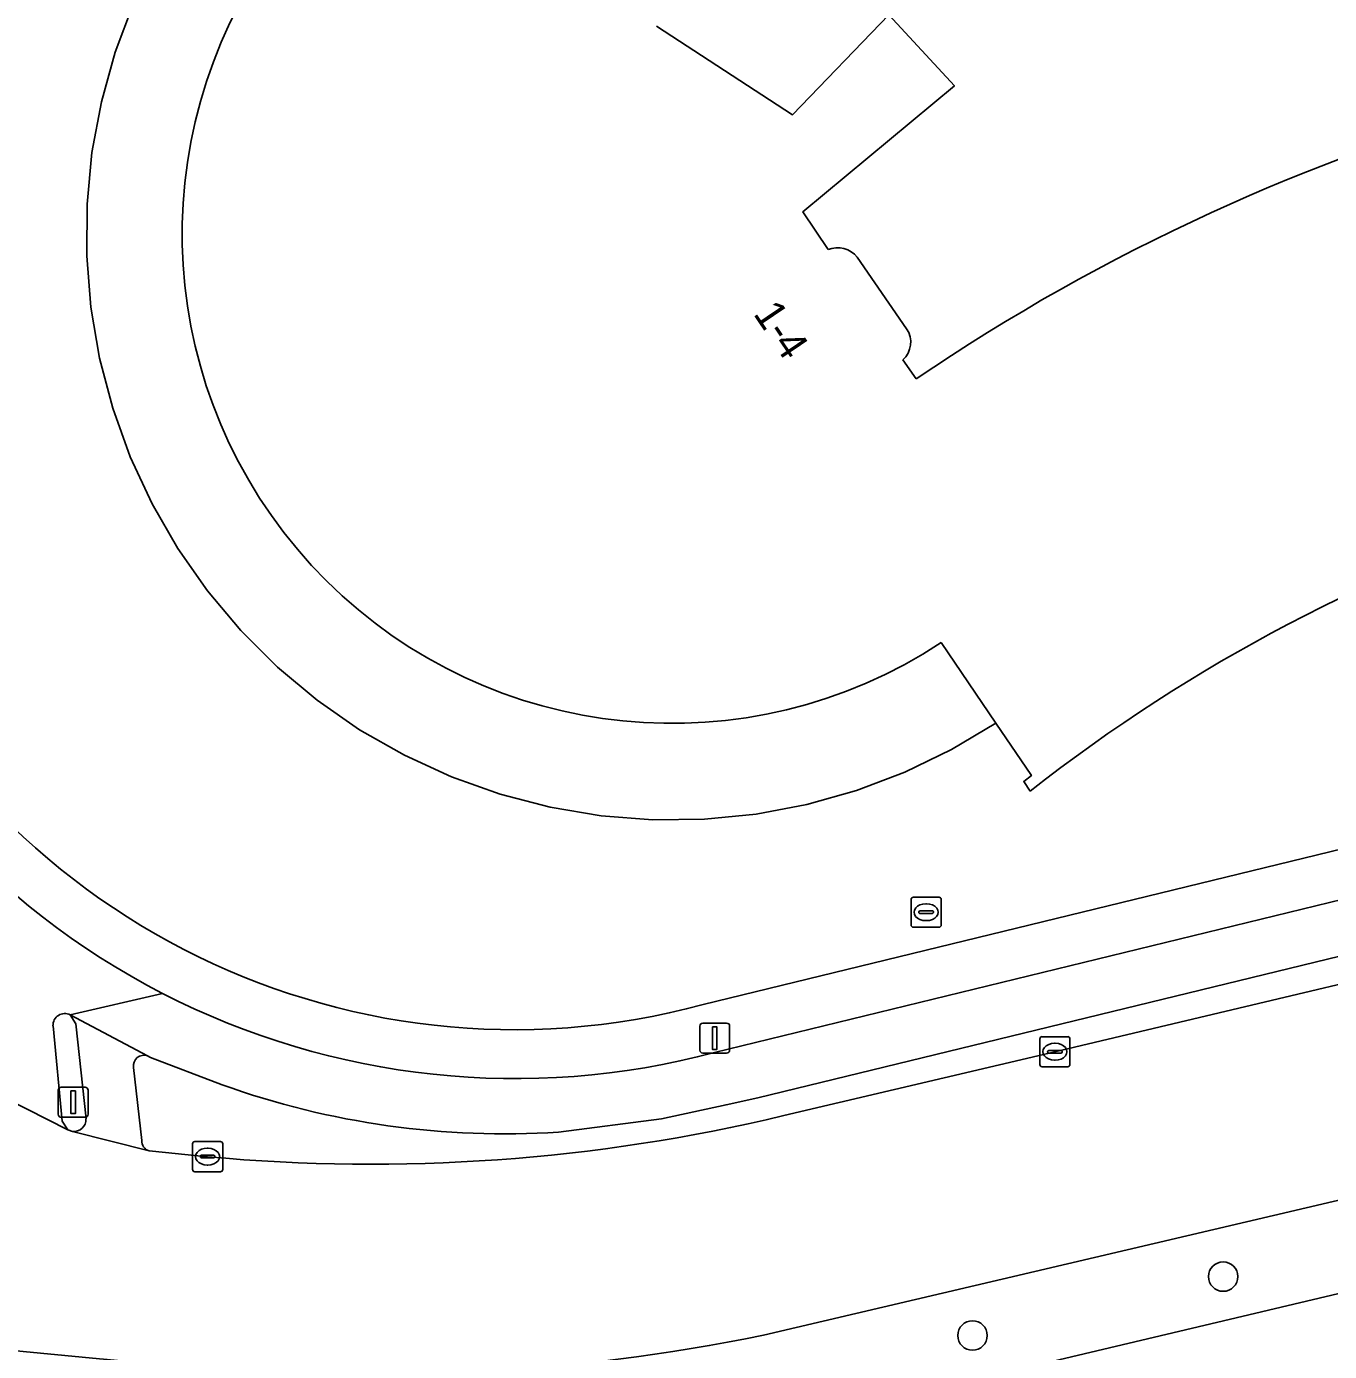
# Model space of a CAD drawing. Extents: x 159262 to 160143, y 383399 to 384319.
# Drawn here: x 159296.55 to 159339.83, y 384001.77 to 384045.8 of the extents above; entities that cross this region are included whole.
import ezdxf

# ---------------------------------------------------------------- set-up
doc = ezdxf.new("R2010")
doc.units = 0
for name, color, linetype in [('IMGEO_Berm_groen', 7, 'Continuous'), ('IMGEO_Boom', 7, 'Continuous'), ('IMGEO_Erf', 7, 'Continuous'), ('IMGEO_Fietspad_gesloten', 7, 'Continuous'), ('IMGEO_Kolk', 7, 'Continuous'), ('IMGEO_Lichtmast', 7, 'Continuous'), ('IMGEO_OVBaan_gesloten', 7, 'Continuous'), ('IMGEO_Pand', 7, 'Continuous'), ('IMGEO_Pand_nummerreeks', 7, 'Continuous'), ('IMGEO_Pand_overbouw', 7, 'Continuous'), ('IMGEO_Rijbaan_lokaal_gesloten', 7, 'Continuous'), ('IMGEO_Rioolput', 7, 'Continuous'), ('IMGEO_Verkeerseiland_open', 7, 'Continuous'), ('IMGEO_Verkeersregelinstallatiepaal', 7, 'Continuous'), ('IMGEO_Voetpad_open', 7, 'Continuous')]:
    doc.layers.add(name, color=color, linetype=linetype)

msp = doc.modelspace()

# ---------------------------------------------------------------- linework, layer by layer
at = {"layer": 'IMGEO_Berm_groen'}
for points in [[(159392.738, 384019.22), (159350.058, 384009.124), (159321.034, 384002.31)], [(159302.238, 383994.938), (159312.955, 383997.473), (159317.059, 383998.437), (159317.103, 383998.241), (159324.527, 384000), (159350.848, 384006.236), (159392.447, 384016.106)]]:
    msp.add_lwpolyline(points, dxfattribs=at)
msp.add_arc((159307.833, 384067.638), 66.649, 264.61234, 281.42405, dxfattribs=at)
at = {"layer": 'IMGEO_Boom'}
for centre in [(159336.301, 384004.261), (159327.975, 384002.303)]:
    msp.add_circle(centre, 0.489, dxfattribs=at)
at = {"layer": 'IMGEO_Erf'}
for points in [[(159317.477, 384045.806), (159321.992, 384042.866), (159325.199, 384046.191), (159327.375, 384043.832), (159322.34, 384039.643), (159323.177, 384038.385)], [(159319.027, 384013.3), (159360.255, 384023.349), (159368.987, 384025.203), (159373.02, 384025.899), (159374.586, 384026.444), (159371.825, 384045.322)], [(159324.145, 384038.13), (159325.788, 384035.757)], [(159325.658, 384034.719), (159326.1, 384034.09)], [(159329.893, 384020.396), (159329.68, 384020.717), (159329.933, 384020.91), (159328.751, 384022.653), (159326.938, 384025.329)]]:
    msp.add_lwpolyline(points, dxfattribs=at)
for centre, radius, start, end in [((159317.989, 384038.91), 16.265, 146.9401, 303.3831), ((159364.192, 383977.948), 67.845, 86.26588, 124.15675), ((159323.498, 384037.637), 0.813, 37.2673, 113.2164), ((159325.122, 384035.313), 0.801, 312.0683, 33.6545), ((159364.608, 383976.138), 56.249, 86.6553, 128.1102), ((159312.763, 384036.443), 23.976, 200.3186, 285.1442)]:
    msp.add_arc(centre, radius, start, end, dxfattribs=at)
at = {"layer": 'IMGEO_Fietspad_gesloten'}
for points in [[(159359.811, 384021.56), (159319.411, 384011.71)], [(159314.229, 384009.063), (159317.642, 384009.5), (159319.793, 384009.973), (159320.844, 384010.204), (159348.591, 384016.959), (159360.245, 384019.824)], [(159298.003, 384012.954), (159301.072, 384013.67)], [(159301.072, 384013.67), (159298.003, 384012.954), (159300.574, 384011.595), (159300.667, 384011.543), (159303.053, 384010.637)], [(159294.52, 384010.86), (159297.928, 384009.134), (159297.737, 384009.425), (159297.433, 384012.595)]]:
    msp.add_lwpolyline(points, dxfattribs=at)
for centre, radius, start, end in [((159312.785, 384036.454), 25.618, 200.5991, 242.7939), ((159312.781, 384036.45), 25.613, 242.7966, 285.0026), ((159297.819, 384012.614), 0.387, 61.5977, 182.8097), ((159312.418, 384036.668), 27.665, 250.2134, 273.7533)]:
    msp.add_arc(centre, radius, start, end, dxfattribs=at)
at = {"layer": 'IMGEO_Kolk'}
for p, q in [((159330.212, 384011.307), (159330.212, 384012.159)), ((159330.287, 384012.233), (159331.139, 384012.233)), ((159331.213, 384012.159), (159331.213, 384011.307)), ((159330.471, 384011.727), (159330.471, 384011.739)), ((159330.514, 384011.776), (159330.912, 384011.776)), ((159330.7, 384012.013), (159330.725, 384012.013)), ((159330.955, 384011.739), (159330.955, 384011.727)), ((159330.909, 384011.69), (159330.511, 384011.69)), ((159330.723, 384011.453), (159330.698, 384011.453)), ((159331.139, 384011.233), (159330.287, 384011.233)), ((159302.068, 384007.821), (159302.068, 384008.673)), ((159302.143, 384008.747), (159302.995, 384008.747)), ((159303.069, 384008.673), (159303.069, 384007.821)), ((159302.327, 384008.241), (159302.327, 384008.253)), ((159302.765, 384008.204), (159302.367, 384008.204)), ((159302.37, 384008.29), (159302.768, 384008.29)), ((159302.556, 384008.527), (159302.581, 384008.527)), ((159302.811, 384008.253), (159302.811, 384008.241)), ((159302.995, 384007.747), (159302.143, 384007.747)), ((159302.579, 384007.967), (159302.554, 384007.967))]:
    msp.add_line(p, q, dxfattribs=at)
for points in [[(159330.212, 384011.307), (159330.212, 384012.159)], [(159330.287, 384012.233), (159331.139, 384012.233)], [(159331.213, 384012.159), (159331.213, 384011.307)], [(159331.139, 384011.233), (159330.287, 384011.233)], [(159302.068, 384007.821), (159302.068, 384008.673)], [(159302.143, 384008.747), (159302.995, 384008.747)], [(159303.069, 384008.673), (159303.069, 384007.821)], [(159302.995, 384007.747), (159302.143, 384007.747)]]:
    msp.add_lwpolyline(points, dxfattribs=at)
for centre, radius, start, end in [((159330.289, 384012.157), 0.0765, 91.552, 178.448), ((159330.289, 384012.157), 0.0765, 91.552, 178.448), ((159331.137, 384012.157), 0.0765, 1.552, 88.448), ((159331.137, 384012.157), 0.0765, 1.552, 88.448), ((159330.511, 384011.736), 0.0403, 85.8775, 175.7526), ((159330.508, 384011.726), 0.0366, 178.938, 274.7102), ((159330.912, 384011.733), 0.043, 264.8664, 352.4533), ((159330.916, 384011.738), 0.0386, 1.7309, 96.639), ((159330.289, 384011.309), 0.0765, 181.552, 268.448), ((159330.289, 384011.309), 0.0765, 181.552, 268.448), ((159331.137, 384011.309), 0.0765, 271.552, 358.448), ((159331.137, 384011.309), 0.0765, 271.552, 358.448), ((159302.145, 384008.671), 0.0765, 91.552, 178.448), ((159302.145, 384008.671), 0.0765, 91.552, 178.448), ((159302.993, 384008.671), 0.0765, 1.552, 88.448), ((159302.993, 384008.671), 0.0765, 1.552, 88.448), ((159302.367, 384008.25), 0.0403, 85.8775, 175.7526), ((159302.364, 384008.24), 0.0366, 178.938, 274.7102), ((159302.768, 384008.247), 0.043, 264.8664, 352.4533), ((159302.772, 384008.252), 0.0386, 1.7309, 96.639), ((159302.145, 384007.823), 0.0765, 181.552, 268.448), ((159302.145, 384007.823), 0.0765, 181.552, 268.448), ((159302.993, 384007.823), 0.0765, 271.552, 358.448), ((159302.993, 384007.823), 0.0765, 271.552, 358.448)]:
    msp.add_arc(centre, radius, start, end, dxfattribs=at)
for centre, major_axis, ratio, start_param, end_param in [((159330.699, 384011.733), (-0.387, 0.002), 0.722429, 4.712389, 7.853982), ((159330.724, 384011.733), (-0.39, 0.002), 0.717154, 1.570796, 4.712389), ((159302.555, 384008.247), (-0.387, 0.002), 0.722429, 4.712389, 7.853982), ((159302.58, 384008.247), (-0.39, 0.002), 0.717154, 1.570796, 4.712389)]:
    msp.add_ellipse(centre, major_axis=major_axis, ratio=ratio, start_param=start_param, end_param=end_param, dxfattribs=at)
at = {"layer": 'IMGEO_Lichtmast'}
for p, q in [((159318.917, 384011.784), (159318.917, 384012.584)), ((159318.917, 384012.584), (159318.917, 384011.784)), ((159319.017, 384012.684), (159319.807, 384012.684)), ((159319.807, 384012.684), (159319.017, 384012.684)), ((159319.907, 384012.584), (159319.907, 384011.784)), ((159319.907, 384011.784), (159319.907, 384012.584)), ((159319.807, 384011.684), (159319.017, 384011.684)), ((159319.017, 384011.684), (159319.807, 384011.684))]:
    msp.add_line(p, q, dxfattribs=at)
msp.add_lwpolyline([(159319.337, 384012.559), (159319.487, 384012.559), (159319.487, 384011.809), (159319.337, 384011.809), (159319.337, 384012.559)], dxfattribs=at)
for centre, start, end in [((159319.017, 384012.584), 90, 180), ((159319.017, 384012.584), 90, 180), ((159319.807, 384012.584), 0, 90), ((159319.807, 384012.584), 360, 90), ((159319.017, 384011.784), 180, 270), ((159319.017, 384011.784), 180, 270), ((159319.807, 384011.784), 270, 0), ((159319.807, 384011.784), 270, 0)]:
    msp.add_arc(centre, 0.1, start, end, dxfattribs=at)
at = {"layer": 'IMGEO_OVBaan_gesloten'}
msp.add_lwpolyline([(159296.996, 383990.046), (159393.277, 384012.905), (159459.096, 384029.931), (159458.156, 384033.181), (159443.352, 384029.163), (159433.378, 384026.516), (159430.25, 384025.689), (159423.604, 384023.976), (159416.321, 384022.133), (159405.961, 384019.571), (159400.632, 384018.361), (159400.415, 384018.296), (159397.588, 384017.54), (159397.424, 384017.498), (159393.368, 384016.539), (159392.393, 384016.316), (159392.447, 384016.106), (159350.848, 384006.236), (159324.527, 384000)], dxfattribs=at)
at = {"layer": 'IMGEO_Pand'}
for points in [[(159323.177, 384038.385), (159322.34, 384039.643), (159327.375, 384043.832), (159325.199, 384046.191), (159321.992, 384042.866), (159317.477, 384045.806)], [(159325.788, 384035.757), (159324.145, 384038.13)], [(159326.1, 384034.09), (159325.658, 384034.719)], [(159326.938, 384025.329), (159328.751, 384022.653), (159329.933, 384020.91), (159329.68, 384020.717), (159329.893, 384020.396)]]:
    msp.add_lwpolyline(points, dxfattribs=at)
for centre, radius, start, end in [((159317.989, 384038.91), 16.265, 146.9401, 303.3831), ((159364.192, 383977.948), 67.845, 86.26588, 124.15675), ((159323.498, 384037.637), 0.813, 37.2673, 113.2164), ((159325.122, 384035.313), 0.801, 312.0683, 33.6545), ((159364.608, 383976.138), 56.249, 86.6553, 128.1102)]:
    msp.add_arc(centre, radius, start, end, dxfattribs=at)
at = {"layer": 'IMGEO_Pand_overbouw'}
msp.add_lwpolyline([(159300.107, 384046.56), (159299.502, 384044.952), (159299.041, 384043.298), (159298.727, 384041.609), (159298.564, 384039.898), (159298.552, 384038.181), (159298.691, 384036.468), (159298.981, 384034.775), (159299.419, 384033.114), (159300.001, 384031.498), (159300.724, 384029.939), (159301.581, 384028.451), (159302.566, 384027.043), (159303.671, 384025.728), (159304.888, 384024.515), (159306.206, 384023.414), (159307.617, 384022.434), (159309.109, 384021.582), (159310.67, 384020.865), (159312.288, 384020.288), (159313.95, 384019.855), (159315.645, 384019.571), (159317.357, 384019.438), (159319.075, 384019.455), (159320.785, 384019.625), (159322.473, 384019.944), (159324.126, 384020.41), (159325.732, 384021.021), (159327.277, 384021.77), (159328.751, 384022.653), (159326.938, 384025.329)], dxfattribs=at)
msp.add_arc((159317.989, 384038.91), 16.265, 146.9401, 303.3831, dxfattribs=at)
at = {"layer": 'IMGEO_Rijbaan_lokaal_gesloten'}
for points in [[(159321.034, 384002.31), (159350.058, 384009.124), (159392.738, 384019.22), (159396.787, 384020.174), (159396.932, 384020.208), (159399.819, 384020.929), (159400.08, 384020.991), (159424.186, 384026.707), (159427.128, 384027.427), (159437.482, 384030.176), (159442.646, 384031.576), (159457.449, 384035.626), (159456.564, 384038.686), (159454.456, 384038.11), (159446.577, 384035.956), (159445.699, 384035.714), (159445.098, 384035.548), (159439.129, 384033.948), (159429.172, 384031.28), (159424.088, 384029.974), (159413.376, 384027.357), (159411.008, 384026.793), (159401.02, 384024.528), (159399.319, 384024.178)], [(159348.812, 384016.032), (159330.713, 384011.732), (159321.706, 384009.609)], [(159302.569, 384008.245), (159300.739, 384008.423), (159300.624, 384008.438), (159298.079, 384009.084), (159297.928, 384009.134), (159294.52, 384010.86), (159295.871, 384001.827), (159298.976, 384001.529), (159299.108, 384001.517), (159301.575, 384001.284)]]:
    msp.add_lwpolyline(points, dxfattribs=at)
for centre, radius, start, end in [((159308.003, 384066.927), 58.934, 264.70902, 283.44476), ((159307.833, 384067.638), 66.649, 264.61234, 281.42405)]:
    msp.add_arc(centre, radius, start, end, dxfattribs=at)
at = {"layer": 'IMGEO_Rioolput'}
for p, q in [((159325.936, 384015.942), (159325.936, 384016.794)), ((159326.011, 384016.868), (159326.863, 384016.868)), ((159326.424, 384016.648), (159326.449, 384016.648)), ((159326.937, 384016.794), (159326.937, 384015.942)), ((159326.195, 384016.362), (159326.195, 384016.374)), ((159326.633, 384016.325), (159326.235, 384016.325)), ((159326.238, 384016.411), (159326.636, 384016.411)), ((159326.679, 384016.374), (159326.679, 384016.362)), ((159326.863, 384015.868), (159326.011, 384015.868)), ((159326.447, 384016.088), (159326.422, 384016.088))]:
    msp.add_line(p, q, dxfattribs=at)
for points in [[(159325.936, 384015.942), (159325.936, 384016.794)], [(159326.011, 384016.868), (159326.863, 384016.868)], [(159326.937, 384016.794), (159326.937, 384015.942)], [(159326.863, 384015.868), (159326.011, 384015.868)]]:
    msp.add_lwpolyline(points, dxfattribs=at)
for centre, radius, start, end in [((159326.013, 384016.792), 0.0765, 91.552, 178.448), ((159326.013, 384016.792), 0.0765, 91.552, 178.448), ((159326.861, 384016.792), 0.0765, 1.552, 88.448), ((159326.861, 384016.792), 0.0765, 1.552, 88.448), ((159326.235, 384016.371), 0.0403, 85.8775, 175.7526), ((159326.232, 384016.361), 0.0366, 178.938, 274.7102), ((159326.636, 384016.368), 0.043, 264.8664, 352.4533), ((159326.64, 384016.373), 0.0386, 1.7309, 96.639), ((159326.013, 384015.944), 0.0765, 181.552, 268.448), ((159326.013, 384015.944), 0.0765, 181.552, 268.448), ((159326.861, 384015.944), 0.0765, 271.552, 358.448), ((159326.861, 384015.944), 0.0765, 271.552, 358.448)]:
    msp.add_arc(centre, radius, start, end, dxfattribs=at)
for centre, major_axis, ratio, start_param, end_param in [((159326.423, 384016.368), (-0.387, 0.002), 0.722429, 4.712389, 7.853982), ((159326.448, 384016.368), (-0.39, 0.002), 0.717154, 1.570796, 4.712389)]:
    msp.add_ellipse(centre, major_axis=major_axis, ratio=ratio, start_param=start_param, end_param=end_param, dxfattribs=at)
at = {"layer": 'IMGEO_Verkeerseiland_open'}
for points in [[(159348.812, 384016.032), (159348.591, 384016.959), (159320.844, 384010.204), (159319.793, 384009.973), (159317.642, 384009.5), (159314.229, 384009.063)], [(159321.706, 384009.609), (159330.713, 384011.732), (159348.812, 384016.032)], [(159297.433, 384012.595), (159297.737, 384009.425), (159297.928, 384009.134), (159298.079, 384009.084)], [(159298.529, 384009.501), (159298.192, 384012.663), (159298.003, 384012.954)], [(159303.053, 384010.637), (159300.667, 384011.543), (159300.574, 384011.595)], [(159300.11, 384011.212), (159300.386, 384008.786)], [(159300.624, 384008.438), (159300.739, 384008.423), (159302.569, 384008.245)]]:
    msp.add_lwpolyline(points, dxfattribs=at)
for centre, radius, start, end in [((159297.819, 384012.614), 0.387, 61.5977, 182.8097), ((159300.453, 384011.268), 0.348, 69.7379, 189.3367), ((159312.418, 384036.668), 27.665, 250.2134, 273.7533), ((159298.128, 384009.482), 0.401, 262.9616, 2.6789), ((159308.003, 384066.927), 58.934, 264.70902, 283.44476), ((159300.722, 384008.76), 0.337, 175.6528, 253.0843)]:
    msp.add_arc(centre, radius, start, end, dxfattribs=at)
at = {"layer": 'IMGEO_Verkeersregelinstallatiepaal'}
for p, q in [((159297.607, 384009.654), (159297.607, 384010.454)), ((159297.607, 384010.454), (159297.607, 384009.654)), ((159297.707, 384010.554), (159298.497, 384010.554)), ((159298.497, 384010.554), (159297.707, 384010.554)), ((159298.597, 384010.454), (159298.597, 384009.654)), ((159298.597, 384009.654), (159298.597, 384010.454)), ((159298.497, 384009.554), (159297.707, 384009.554)), ((159297.707, 384009.554), (159298.497, 384009.554))]:
    msp.add_line(p, q, dxfattribs=at)
msp.add_lwpolyline([(159298.027, 384010.429), (159298.177, 384010.429), (159298.177, 384009.679), (159298.027, 384009.679), (159298.027, 384010.429)], dxfattribs=at)
for centre, start, end in [((159297.707, 384010.454), 90, 180), ((159297.707, 384010.454), 90, 180), ((159298.497, 384010.454), 0, 90), ((159298.497, 384010.454), 360, 90), ((159297.707, 384009.654), 180, 270), ((159297.707, 384009.654), 180, 270), ((159298.497, 384009.654), 270, 0), ((159298.497, 384009.654), 270, 0)]:
    msp.add_arc(centre, 0.1, start, end, dxfattribs=at)
at = {"layer": 'IMGEO_Voetpad_open'}
for points in [[(159374.586, 384026.444), (159373.02, 384025.899), (159368.987, 384025.203), (159360.255, 384023.349), (159319.027, 384013.3)], [(159319.411, 384011.71), (159359.811, 384021.56)], [(159300.574, 384011.595), (159298.003, 384012.954), (159298.192, 384012.663), (159298.529, 384009.501)], [(159300.386, 384008.786), (159300.11, 384011.212)], [(159298.079, 384009.084), (159300.624, 384008.438)]]:
    msp.add_lwpolyline(points, dxfattribs=at)
for centre, radius, start, end in [((159312.763, 384036.443), 23.976, 200.3186, 285.1442), ((159312.785, 384036.454), 25.618, 200.5991, 242.7939), ((159312.781, 384036.45), 25.613, 242.7966, 285.0026), ((159300.453, 384011.268), 0.348, 69.7379, 189.3367), ((159298.128, 384009.482), 0.401, 262.9616, 2.6789), ((159300.722, 384008.76), 0.337, 175.6528, 253.0843)]:
    msp.add_arc(centre, radius, start, end, dxfattribs=at)

# ---------------------------------------------------------------- texts
at = {"layer": 'IMGEO_Pand_nummerreeks'}
msp.add_text('1-4', height=1, rotation=304.1024, dxfattribs=at).set_placement((159320.673, 384036.254))

doc.saveas('drawing.dxf')
